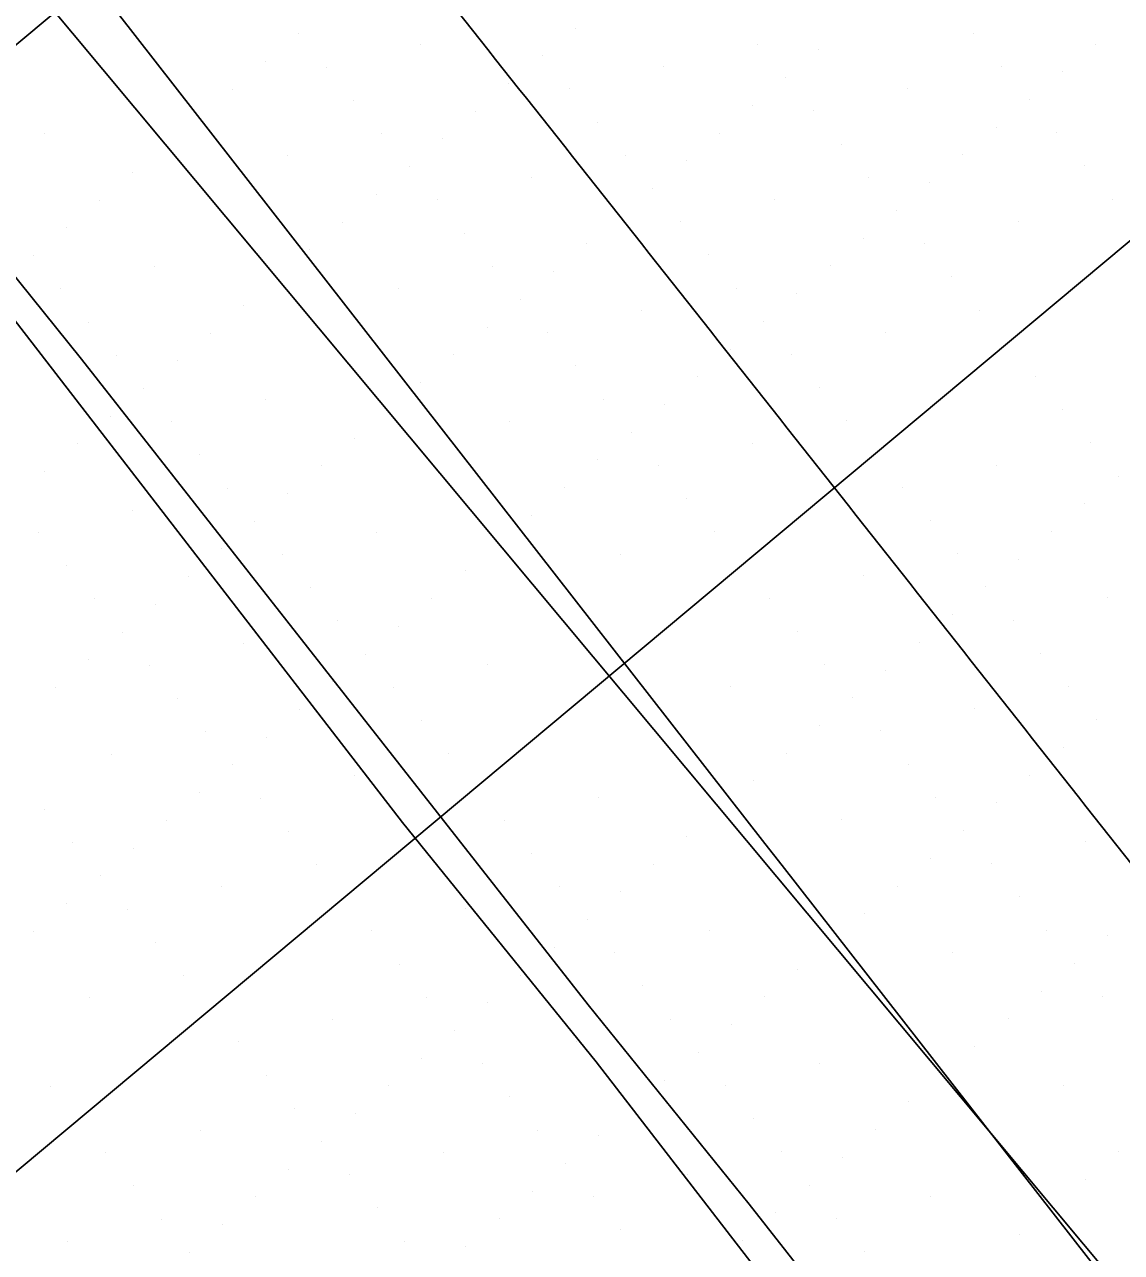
# Model space of a CAD drawing. Extents: x 2042995 to 2043795, y 305365 to 306249.
# Drawn here: x 2043491.39 to 2043516.77, y 305554.06 to 305582.45 of the extents above; entities that cross this region are included whole.
import ezdxf

# ---------------------------------------------------------------- set-up
doc = ezdxf.new("R2010")
doc.units = 0
for name, color, linetype in [('BR_CONCRETE', 7, 'Continuous'), ('BR_EXIST_GROUND_CL', 7, 'Continuous'), ('BR_EXIST_GROUND_LT', 7, 'Continuous'), ('BR_EXIST_GROUND_RT', 7, 'Continuous'), ('BR_GRID DOTS', 7, 'Continuous'), ('BR_GRID LINES', 7, 'Continuous'), ('BR_TEXT', 7, 'Continuous')]:
    doc.layers.add(name, color=color, linetype=linetype)

msp = doc.modelspace()

# ---------------------------------------------------------------- linework, layer by layer
at = {"layer": 'BR_CONCRETE'}
msp.add_spline([(2043139.109, 306017.548), (2043148.199, 306007.16), (2043160.233, 305993.368), (2043172.245, 305979.557), (2043184.234, 305965.727), (2043196.201, 305951.879), (2043208.145, 305938.012), (2043220.067, 305924.126), (2043231.966, 305910.221), (2043243.843, 305896.297), (2043255.698, 305882.355), (2043267.529, 305868.394), (2043279.339, 305854.414), (2043291.126, 305840.415), (2043302.89, 305826.398), (2043314.632, 305812.361), (2043326.352, 305798.306), (2043338.049, 305784.233), (2043349.724, 305770.14), (2043361.376, 305756.029), (2043373.005, 305741.899), (2043384.613, 305727.75), (2043396.197, 305713.582), (2043407.76, 305699.396), (2043419.299, 305685.191), (2043430.817, 305670.967), (2043442.311, 305656.724), (2043453.784, 305642.463), (2043465.234, 305628.182), (2043476.661, 305613.883), (2043488.066, 305599.566), (2043499.448, 305585.229), (2043510.808, 305570.874), (2043522.146, 305556.5), (2043533.461, 305542.107), (2043544.753, 305527.695), (2043547.219, 305524.543)], degree=3, dxfattribs=at)
at = {"layer": 'BR_EXIST_GROUND_CL'}
msp.add_lwpolyline([(2043478.169, 305602.429), (2043493.131, 305583.244), (2043493.544, 305582.716), (2043508.52, 305563.513), (2043508.918, 305563.003), (2043523.909, 305543.781), (2043524.293, 305543.289), (2043539.265, 305524.091), (2043539.635, 305523.617), (2043539.638, 305523.614), (2043542.17, 305520.326)], dxfattribs=at)
at = {"layer": 'BR_EXIST_GROUND_LT'}
msp.add_lwpolyline([(2043488.931, 305579.394), (2043492.71, 305574.713), (2043504.431, 305559.785), (2043508.157, 305555.172), (2043519.929, 305540.174), (2043523.598, 305535.632), (2043535.424, 305520.561), (2043535.529, 305520.432), (2043535.857, 305520.014), (2043538.166, 305516.982)], dxfattribs=at)
at = {"layer": 'BR_EXIST_GROUND_RT'}
msp.add_lwpolyline([(2043489.212, 305578.131), (2043500.132, 305563.996), (2043504.615, 305558.46), (2043515.587, 305544.263), (2043520.017, 305538.786), (2043531.037, 305524.531), (2043535.035, 305519.582), (2043535.138, 305519.449), (2043537.479, 305516.408)], dxfattribs=at)
at = {"layer": 'BR_GRID DOTS'}
for p, q in [((2043504.132, 305582.366), (2043504.132, 305582.366)), ((2043513.35, 305582.248), (2043513.35, 305582.248)), ((2043497.73, 305582.231), (2043497.73, 305582.231)), ((2043500.547, 305581.978), (2043500.547, 305581.978)), ((2043508.357, 305581.986), (2043508.357, 305581.986)), ((2043516.168, 305581.995), (2043516.168, 305581.995)), ((2043503.364, 305581.725), (2043503.364, 305581.725)), ((2043509.766, 305581.86), (2043509.766, 305581.86)), ((2043496.962, 305581.59), (2043496.962, 305581.59)), ((2043498.371, 305581.463), (2043498.371, 305581.463)), ((2043506.181, 305581.472), (2043506.181, 305581.472)), ((2043513.991, 305581.48), (2043513.991, 305581.48)), ((2043508.998, 305581.219), (2043508.998, 305581.219)), ((2043515.4, 305581.354), (2043515.4, 305581.354)), ((2043496.195, 305580.949), (2043496.195, 305580.949)), ((2043502.597, 305581.084), (2043502.597, 305581.084)), ((2043504.005, 305580.957), (2043504.005, 305580.957)), ((2043511.815, 305580.966), (2043511.815, 305580.966)), ((2043499.012, 305580.696), (2043499.012, 305580.696)), ((2043508.231, 305580.578), (2043508.231, 305580.578)), ((2043514.633, 305580.713), (2043514.633, 305580.713)), ((2043495.427, 305580.308), (2043495.427, 305580.308)), ((2043501.829, 305580.443), (2043501.829, 305580.443)), ((2043509.639, 305580.451), (2043509.639, 305580.451)), ((2043504.646, 305580.19), (2043504.646, 305580.19)), ((2043513.865, 305580.072), (2043513.865, 305580.072)), ((2043491.843, 305579.92), (2043491.843, 305579.92)), ((2043499.653, 305579.928), (2043499.653, 305579.928)), ((2043501.062, 305579.802), (2043501.062, 305579.802)), ((2043507.463, 305579.937), (2043507.463, 305579.937)), ((2043515.274, 305579.945), (2043515.274, 305579.945)), ((2043494.66, 305579.667), (2043494.66, 305579.667)), ((2043497.477, 305579.414), (2043497.477, 305579.414)), ((2043505.287, 305579.422), (2043505.287, 305579.422)), ((2043510.28, 305579.684), (2043510.28, 305579.684)), ((2043513.097, 305579.431), (2043513.097, 305579.431)), ((2043500.294, 305579.161), (2043500.294, 305579.161)), ((2043506.696, 305579.296), (2043506.696, 305579.296)), ((2043515.915, 305579.178), (2043515.915, 305579.178)), ((2043493.892, 305579.026), (2043493.892, 305579.026)), ((2043503.111, 305578.908), (2043503.111, 305578.908)), ((2043510.921, 305578.916), (2043510.921, 305578.916)), ((2043505.928, 305578.655), (2043505.928, 305578.655)), ((2043512.33, 305578.79), (2043512.33, 305578.79)), ((2043493.125, 305578.384), (2043493.125, 305578.384)), ((2043499.527, 305578.52), (2043499.527, 305578.52)), ((2043500.935, 305578.393), (2043500.935, 305578.393)), ((2043508.745, 305578.402), (2043508.745, 305578.402)), ((2043516.556, 305578.41), (2043516.556, 305578.41)), ((2043505.161, 305578.014), (2043505.161, 305578.014)), ((2043511.562, 305578.149), (2043511.562, 305578.149)), ((2043492.357, 305577.743), (2043492.357, 305577.743)), ((2043498.759, 305577.879), (2043498.759, 305577.879)), ((2043506.569, 305577.887), (2043506.569, 305577.887)), ((2043514.38, 305577.896), (2043514.38, 305577.896)), ((2043501.576, 305577.626), (2043501.576, 305577.626)), ((2043510.795, 305577.508), (2043510.795, 305577.508)), ((2043497.992, 305577.237), (2043497.992, 305577.237)), ((2043504.393, 305577.373), (2043504.393, 305577.373)), ((2043512.203, 305577.381), (2043512.203, 305577.381)), ((2043491.59, 305577.102), (2043491.59, 305577.102)), ((2043494.407, 305576.849), (2043494.407, 305576.849)), ((2043502.217, 305576.858), (2043502.217, 305576.858)), ((2043507.21, 305577.12), (2043507.21, 305577.12)), ((2043510.027, 305576.867), (2043510.027, 305576.867)), ((2043497.224, 305576.596), (2043497.224, 305576.596)), ((2043503.626, 305576.732), (2043503.626, 305576.732)), ((2043512.844, 305576.614), (2043512.844, 305576.614)), ((2043492.231, 305576.335), (2043492.231, 305576.335)), ((2043500.041, 305576.343), (2043500.041, 305576.343)), ((2043507.851, 305576.352), (2043507.851, 305576.352)), ((2043502.858, 305576.09), (2043502.858, 305576.09)), ((2043509.26, 305576.226), (2043509.26, 305576.226)), ((2043496.456, 305575.955), (2043496.456, 305575.955)), ((2043505.675, 305575.837), (2043505.675, 305575.837)), ((2043513.486, 305575.846), (2043513.486, 305575.846)), ((2043492.872, 305575.567), (2043492.872, 305575.567)), ((2043502.091, 305575.449), (2043502.091, 305575.449)), ((2043508.492, 305575.585), (2043508.492, 305575.585)), ((2043495.689, 305575.314), (2043495.689, 305575.314)), ((2043503.499, 305575.323), (2043503.499, 305575.323)), ((2043511.309, 305575.332), (2043511.309, 305575.332)), ((2043507.725, 305574.943), (2043507.725, 305574.943)), ((2043493.513, 305574.8), (2043493.513, 305574.8)), ((2043494.921, 305574.673), (2043494.921, 305574.673)), ((2043501.323, 305574.808), (2043501.323, 305574.808)), ((2043509.133, 305574.817), (2043509.133, 305574.817)), ((2043504.14, 305574.555), (2043504.14, 305574.555)), ((2043506.957, 305574.302), (2043506.957, 305574.302)), ((2043514.768, 305574.311), (2043514.768, 305574.311)), ((2043494.154, 305574.032), (2043494.154, 305574.032)), ((2043500.556, 305574.167), (2043500.556, 305574.167)), ((2043509.774, 305574.049), (2043509.774, 305574.049)), ((2043496.971, 305573.779), (2043496.971, 305573.779)), ((2043504.781, 305573.788), (2043504.781, 305573.788)), ((2043499.788, 305573.526), (2043499.788, 305573.526)), ((2043506.19, 305573.661), (2043506.19, 305573.661)), ((2043515.409, 305573.543), (2043515.409, 305573.543)), ((2043493.386, 305573.391), (2043493.386, 305573.391)), ((2043494.795, 305573.265), (2043494.795, 305573.265)), ((2043502.605, 305573.273), (2043502.605, 305573.273)), ((2043510.415, 305573.282), (2043510.415, 305573.282)), ((2043499.021, 305572.885), (2043499.021, 305572.885)), ((2043505.422, 305573.02), (2043505.422, 305573.02)), ((2043492.619, 305572.75), (2043492.619, 305572.75)), ((2043508.239, 305572.767), (2043508.239, 305572.767)), ((2043516.05, 305572.776), (2043516.05, 305572.776)), ((2043495.436, 305572.497), (2043495.436, 305572.497)), ((2043504.655, 305572.379), (2043504.655, 305572.379)), ((2043491.851, 305572.109), (2043491.851, 305572.109)), ((2043498.253, 305572.244), (2043498.253, 305572.244)), ((2043506.063, 305572.253), (2043506.063, 305572.253)), ((2043513.874, 305572.261), (2043513.874, 305572.261)), ((2043503.887, 305571.738), (2043503.887, 305571.738)), ((2043511.697, 305571.747), (2043511.697, 305571.747)), ((2043516.691, 305572.008), (2043516.691, 305572.008)), ((2043496.077, 305571.73), (2043496.077, 305571.73)), ((2043497.486, 305571.603), (2043497.486, 305571.603)), ((2043506.704, 305571.485), (2043506.704, 305571.485)), ((2043493.901, 305571.215), (2043493.901, 305571.215)), ((2043515.923, 305571.367), (2043515.923, 305571.367)), ((2043496.718, 305570.962), (2043496.718, 305570.962)), ((2043503.12, 305571.097), (2043503.12, 305571.097)), ((2043512.339, 305570.979), (2043512.339, 305570.979)), ((2043491.725, 305570.701), (2043491.725, 305570.701)), ((2043499.535, 305570.709), (2043499.535, 305570.709)), ((2043507.345, 305570.718), (2043507.345, 305570.718)), ((2043515.156, 305570.726), (2043515.156, 305570.726)), ((2043495.951, 305570.321), (2043495.951, 305570.321)), ((2043502.352, 305570.456), (2043502.352, 305570.456)), ((2043497.359, 305570.195), (2043497.359, 305570.195)), ((2043505.169, 305570.203), (2043505.169, 305570.203)), ((2043512.98, 305570.212), (2043512.98, 305570.212)), ((2043514.388, 305570.085), (2043514.388, 305570.085)), ((2043492.366, 305569.933), (2043492.366, 305569.933)), ((2043501.585, 305569.815), (2043501.585, 305569.815)), ((2043495.183, 305569.68), (2043495.183, 305569.68)), ((2043510.803, 305569.697), (2043510.803, 305569.697)), ((2043498, 305569.427), (2043498, 305569.427)), ((2043508.627, 305569.183), (2043508.627, 305569.183)), ((2043513.621, 305569.444), (2043513.621, 305569.444)), ((2043516.438, 305569.191), (2043516.438, 305569.191)), ((2043493.007, 305569.166), (2043493.007, 305569.166)), ((2043494.415, 305569.039), (2043494.415, 305569.039)), ((2043500.817, 305569.174), (2043500.817, 305569.174)), ((2043498.641, 305568.66), (2043498.641, 305568.66)), ((2043512.853, 305568.803), (2043512.853, 305568.803)), ((2043514.262, 305568.677), (2043514.262, 305568.677)), ((2043493.648, 305568.398), (2043493.648, 305568.398)), ((2043500.05, 305568.533), (2043500.05, 305568.533)), ((2043509.268, 305568.415), (2043509.268, 305568.415)), ((2043496.465, 305568.145), (2043496.465, 305568.145)), ((2043512.086, 305568.162), (2043512.086, 305568.162)), ((2043499.282, 305567.892), (2043499.282, 305567.892)), ((2043514.903, 305567.909), (2043514.903, 305567.909)), ((2043492.88, 305567.757), (2043492.88, 305567.757)), ((2043494.289, 305567.631), (2043494.289, 305567.631)), ((2043502.099, 305567.639), (2043502.099, 305567.639)), ((2043509.909, 305567.648), (2043509.909, 305567.648)), ((2043511.318, 305567.521), (2043511.318, 305567.521)), ((2043498.515, 305567.251), (2043498.515, 305567.251)), ((2043492.113, 305567.116), (2043492.113, 305567.116)), ((2043499.923, 305567.125), (2043499.923, 305567.125)), ((2043507.733, 305567.133), (2043507.733, 305567.133)), ((2043515.544, 305567.142), (2043515.544, 305567.142)), ((2043494.93, 305566.863), (2043494.93, 305566.863)), ((2043510.55, 305566.88), (2043510.55, 305566.88)), ((2043513.368, 305566.627), (2043513.368, 305566.627)), ((2043497.747, 305566.61), (2043497.747, 305566.61)), ((2043500.564, 305566.357), (2043500.564, 305566.357)), ((2043516.185, 305566.374), (2043516.185, 305566.374)), ((2043495.571, 305566.096), (2043495.571, 305566.096)), ((2043509.783, 305566.239), (2043509.783, 305566.239)), ((2043511.192, 305566.113), (2043511.192, 305566.113)), ((2043496.98, 305565.969), (2043496.98, 305565.969)), ((2043493.395, 305565.581), (2043493.395, 305565.581)), ((2043501.205, 305565.59), (2043501.205, 305565.59)), ((2043509.015, 305565.598), (2043509.015, 305565.598)), ((2043515.417, 305565.733), (2043515.417, 305565.733)), ((2043496.212, 305565.328), (2043496.212, 305565.328)), ((2043511.833, 305565.345), (2043511.833, 305565.345)), ((2043499.029, 305565.075), (2043499.029, 305565.075)), ((2043508.248, 305564.957), (2043508.248, 305564.957)), ((2043514.65, 305565.092), (2043514.65, 305565.092)), ((2043495.445, 305564.687), (2043495.445, 305564.687)), ((2043496.853, 305564.561), (2043496.853, 305564.561)), ((2043504.663, 305564.569), (2043504.663, 305564.569)), ((2043512.474, 305564.578), (2043512.474, 305564.578)), ((2043513.882, 305564.451), (2043513.882, 305564.451)), ((2043491.86, 305564.299), (2043491.86, 305564.299)), ((2043507.48, 305564.316), (2043507.48, 305564.316)), ((2043494.677, 305564.046), (2043494.677, 305564.046)), ((2043497.494, 305563.793), (2043497.494, 305563.793)), ((2043502.487, 305564.055), (2043502.487, 305564.055)), ((2043510.297, 305564.063), (2043510.297, 305564.063)), ((2043513.115, 305563.81), (2043513.115, 305563.81)), ((2043492.501, 305563.532), (2043492.501, 305563.532)), ((2043506.713, 305563.675), (2043506.713, 305563.675)), ((2043515.932, 305563.557), (2043515.932, 305563.557)), ((2043493.909, 305563.405), (2043493.909, 305563.405)), ((2043503.128, 305563.287), (2043503.128, 305563.287)), ((2043498.135, 305563.026), (2043498.135, 305563.026)), ((2043505.945, 305563.034), (2043505.945, 305563.034)), ((2043512.347, 305563.169), (2043512.347, 305563.169)), ((2043513.756, 305563.043), (2043513.756, 305563.043)), ((2043493.142, 305562.764), (2043493.142, 305562.764)), ((2043495.959, 305562.511), (2043495.959, 305562.511)), ((2043503.769, 305562.52), (2043503.769, 305562.52)), ((2043505.178, 305562.393), (2043505.178, 305562.393)), ((2043511.58, 305562.528), (2043511.58, 305562.528)), ((2043492.374, 305562.123), (2043492.374, 305562.123)), ((2043514.397, 305562.275), (2043514.397, 305562.275)), ((2043493.783, 305561.996), (2043493.783, 305561.996)), ((2043501.593, 305562.005), (2043501.593, 305562.005)), ((2043510.812, 305561.887), (2043510.812, 305561.887)), ((2043504.41, 305561.752), (2043504.41, 305561.752)), ((2043491.607, 305561.482), (2043491.607, 305561.482)), ((2043499.417, 305561.491), (2043499.417, 305561.491)), ((2043507.227, 305561.499), (2043507.227, 305561.499)), ((2043510.045, 305561.246), (2043510.045, 305561.246)), ((2043515.038, 305561.508), (2043515.038, 305561.508)), ((2043516.446, 305561.381), (2043516.446, 305561.381)), ((2043494.424, 305561.229), (2043494.424, 305561.229)), ((2043503.643, 305561.111), (2043503.643, 305561.111)), ((2043505.051, 305560.985), (2043505.051, 305560.985)), ((2043512.862, 305560.993), (2043512.862, 305560.993)), ((2043500.058, 305560.723), (2043500.058, 305560.723)), ((2043515.679, 305560.74), (2043515.679, 305560.74)), ((2043495.065, 305560.461), (2043495.065, 305560.461)), ((2043502.875, 305560.47), (2043502.875, 305560.47)), ((2043509.277, 305560.605), (2043509.277, 305560.605)), ((2043505.692, 305560.217), (2043505.692, 305560.217)), ((2043514.911, 305560.099), (2043514.911, 305560.099)), ((2043492.889, 305559.947), (2043492.889, 305559.947)), ((2043500.699, 305559.955), (2043500.699, 305559.955)), ((2043502.108, 305559.829), (2043502.108, 305559.829)), ((2043508.509, 305559.964), (2043508.509, 305559.964)), ((2043516.32, 305559.973), (2043516.32, 305559.973)), ((2043498.523, 305559.441), (2043498.523, 305559.441)), ((2043506.333, 305559.449), (2043506.333, 305559.449)), ((2043507.742, 305559.323), (2043507.742, 305559.323)), ((2043514.144, 305559.458), (2043514.144, 305559.458)), ((2043501.34, 305559.188), (2043501.34, 305559.188)), ((2043496.347, 305558.926), (2043496.347, 305558.926)), ((2043504.157, 305558.935), (2043504.157, 305558.935)), ((2043506.974, 305558.682), (2043506.974, 305558.682)), ((2043513.376, 305558.817), (2043513.376, 305558.817)), ((2043500.573, 305558.547), (2043500.573, 305558.547)), ((2043501.981, 305558.42), (2043501.981, 305558.42)), ((2043509.792, 305558.429), (2043509.792, 305558.429)), ((2043496.988, 305558.159), (2043496.988, 305558.159)), ((2043512.609, 305558.176), (2043512.609, 305558.176)), ((2043491.995, 305557.897), (2043491.995, 305557.897)), ((2043499.805, 305557.906), (2043499.805, 305557.906)), ((2043506.207, 305558.041), (2043506.207, 305558.041)), ((2043507.615, 305557.914), (2043507.615, 305557.914)), ((2043515.426, 305557.923), (2043515.426, 305557.923)), ((2043502.622, 305557.653), (2043502.622, 305557.653)), ((2043497.629, 305557.391), (2043497.629, 305557.391)), ((2043499.038, 305557.265), (2043499.038, 305557.265)), ((2043505.439, 305557.4), (2043505.439, 305557.4)), ((2043511.841, 305557.535), (2043511.841, 305557.535)), ((2043508.256, 305557.147), (2043508.256, 305557.147)), ((2043495.453, 305556.877), (2043495.453, 305556.877)), ((2043503.263, 305556.885), (2043503.263, 305556.885)), ((2043504.672, 305556.759), (2043504.672, 305556.759)), ((2043511.074, 305556.894), (2043511.074, 305556.894)), ((2043498.27, 305556.624), (2043498.27, 305556.624)), ((2043493.277, 305556.362), (2043493.277, 305556.362)), ((2043501.087, 305556.371), (2043501.087, 305556.371)), ((2043508.898, 305556.379), (2043508.898, 305556.379)), ((2043510.306, 305556.253), (2043510.306, 305556.253)), ((2043516.708, 305556.388), (2043516.708, 305556.388)), ((2043497.503, 305555.983), (2043497.503, 305555.983)), ((2043498.911, 305555.856), (2043498.911, 305555.856)), ((2043503.904, 305556.118), (2043503.904, 305556.118)), ((2043506.721, 305555.865), (2043506.721, 305555.865)), ((2043493.918, 305555.595), (2043493.918, 305555.595)), ((2043509.539, 305555.612), (2043509.539, 305555.612)), ((2043515.94, 305555.747), (2043515.94, 305555.747)), ((2043496.735, 305555.342), (2043496.735, 305555.342)), ((2043503.137, 305555.477), (2043503.137, 305555.477)), ((2043504.545, 305555.35), (2043504.545, 305555.35)), ((2043512.356, 305555.359), (2043512.356, 305555.359)), ((2043499.552, 305555.089), (2043499.552, 305555.089)), ((2043515.173, 305555.106), (2043515.173, 305555.106)), ((2043494.559, 305554.827), (2043494.559, 305554.827)), ((2043502.369, 305554.836), (2043502.369, 305554.836)), ((2043508.771, 305554.971), (2043508.771, 305554.971)), ((2043510.18, 305554.844), (2043510.18, 305554.844)), ((2043495.968, 305554.701), (2043495.968, 305554.701)), ((2043505.186, 305554.583), (2043505.186, 305554.583)), ((2043514.405, 305554.465), (2043514.405, 305554.465)), ((2043492.383, 305554.313), (2043492.383, 305554.313)), ((2043500.193, 305554.321), (2043500.193, 305554.321)), ((2043501.602, 305554.195), (2043501.602, 305554.195)), ((2043508.003, 305554.33), (2043508.003, 305554.33)), ((2043495.2, 305554.06), (2043495.2, 305554.06)), ((2043510.821, 305554.077), (2043510.821, 305554.077))]:
    msp.add_line(p, q, dxfattribs=at)
at = {"layer": 'BR_GRID LINES'}
for p, q in [((2043122.438, 306025.339), (2043554.061, 305508.544)), ((2043553.497, 305634.019), (2043446.045, 305544.275)), ((2043566.318, 305618.668), (2043458.865, 305528.925))]:
    msp.add_line(p, q, dxfattribs=at)

# ---------------------------------------------------------------- texts
at = {"layer": 'BR_TEXT'}
for s, p in [('NOT FOR CONSTRUCTION', (2043408.31, 305604.579)), ('CONCEPTUAL PLANS', (2043425.621, 305602.864))]:
    msp.add_text(s, height=8.12508, rotation=309.8684, dxfattribs=at).set_placement(p)

doc.saveas('drawing.dxf')
